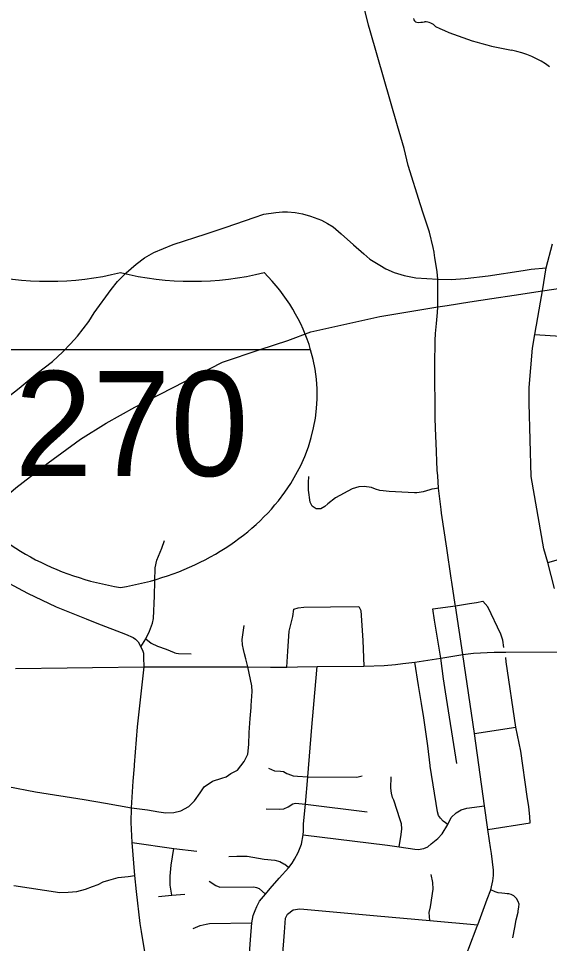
# Model space of a CAD drawing. Extents: x 1755200 to 1902939, y 644115 to 788070.
# Drawn here: x 1792552 to 1797614, y 762548 to 771361 of the extents above; entities that cross this region are included whole.
import ezdxf

# ---------------------------------------------------------------- set-up
doc = ezdxf.new("R2010")
doc.units = 0
for name, color, linetype in [('GM_X_City_Street', 7, 'Continuous'), ('GM_X_County_Road', 7, 'Continuous'), ('GM_X_Interstate_Route', 7, 'Continuous'), ('GM_X_Interstate_Shield', 7, 'Continuous'), ('GM_X_State_Route', 7, 'Continuous'), ('GM_X_State_Shield', 7, 'Continuous'), ('GM_X_US_Route', 7, 'Continuous')]:
    doc.layers.add(name, color=color, linetype=linetype)

msp = doc.modelspace()

# ---------------------------------------------------------------- linework, layer by layer
at = {"layer": 'GM_X_City_Street'}
for points in [[(1792439.4, 767746.5), (1792558.1, 767838.4), (1792731, 767982.1), (1792875.5, 768093.2), (1792974.1, 768185.9), (1793048.4, 768261.1), (1793114.4, 768335.5), (1793221.3, 768473.3), (1793273.2, 768557.7), (1793435.8, 768778.4), (1793496.4, 768854.2), (1793578.9, 768938.6), (1793674.1, 769021.3), (1793754.3, 769079.8), (1793842.9, 769132.4), (1794027.1, 769208.4), (1794340.8, 769310.3), (1794532.1, 769373.4), (1794797.7, 769466.6), (1794892.1, 769495.8), (1795004.9, 769514.2), (1795067.6, 769519.2), (1795116, 769518.4), (1795188.7, 769511.7), (1795260.5, 769500), (1795334, 769477.4), (1795440.1, 769439.8), (1795496.9, 769407.3), (1795552.1, 769374.7), (1795628.1, 769310.8), (1795746.7, 769205.6), (1795843.9, 769119.8), (1795901.4, 769068.7), (1795996.4, 769009.6), (1796053.7, 768976.4), (1796132.6, 768942.1), (1796227.7, 768912.7), (1796340, 768891.7), (1796548.3, 768877.5)], [(1796548.3, 768877.5), (1796674.9, 768875.6), (1796810, 768884.1), (1797028.2, 768910.6), (1797363.7, 768961.2)], [(1797363.7, 768961.2), (1797439.4, 768972.6), (1797581.2, 768985)], [(1797474.8, 768350.1), (1797914.6, 768321.4)], [(1796555.4, 766885.4), (1796518, 766879.3), (1796493.3, 766876.1), (1796471.4, 766871.6), (1796408.7, 766852.7), (1796370.4, 766845.3), (1796348, 766843), (1796327.6, 766843.3), (1796084.8, 766855.5), (1796028.8, 766859.3), (1795996.4, 766864.2), (1795955, 766877.9), (1795915.6, 766892.4), (1795846.4, 766902.9), (1795795.4, 766899.1), (1795734, 766878.6), (1795573.2, 766795.3), (1795500.6, 766737.1), (1795472.9, 766711.7), (1795434.5, 766689.5), (1795390.1, 766690.1), (1795352.2, 766713.3), (1795331.6, 766752.6), (1795315.5, 766868.7), (1795315.8, 766939.1), (1795319.4, 766999)], [(1791773.8, 766331.9), (1791884.6, 766272.7), (1792325.1, 766050.1), (1792637, 765885.5), (1792910.6, 765757.2), (1793195.5, 765642)], [(1793719.1, 765375.7), (1793764.7, 765451.9), (1793801.5, 765524.9), (1793829.8, 765599.2), (1793838.6, 765645), (1793847.3, 765861.2), (1793851.7, 765998.8), (1793856, 766127.6), (1793871.3, 766199.7), (1793917.2, 766315.4), (1793943.4, 766387.5)], [(1797597.8, 766178.5), (1797698, 766207.9), (1797761.6, 766227.4), (1797909.8, 766240.5), (1798308.6, 766215.3), (1798448.2, 766179.3), (1798495.1, 766150), (1798626.6, 766003.3), (1798672.9, 765774.4), (1798672.1, 765731.3), (1798658.1, 765414), (1798653.2, 765291.5)], [(1796501.3, 765735.7), (1796716.8, 765765.1), (1796850.1, 765788.7), (1796917.1, 765796), (1796979.1, 765809)], [(1797179.3, 765368.4), (1797167.6, 765437.7), (1797148.9, 765495.7), (1797025, 765754.1), (1796979.1, 765809)], [(1795110.1, 765181.2), (1795120.1, 765332.9), (1795132.5, 765523.3), (1795165.6, 765664.1), (1795178.1, 765734.4), (1795219.4, 765746.8), (1795273.2, 765751), (1795525.7, 765755.1), (1795794.7, 765759.3), (1795816.4, 765721.2), (1795833, 765433.6), (1795845.3, 765191.6)], [(1796622.3, 764946.1), (1796603.1, 765068.7), (1796577.1, 765266.3), (1796517.8, 765628.1), (1796501.3, 765735.7)], [(1793195.5, 765642), (1793299, 765600.2), (1793572.2, 765496), (1793643.7, 765462.2), (1793666.2, 765447.4), (1793691.7, 765421.9), (1793719.1, 765375.7)], [(1794736.8, 765183.8), (1794720.3, 765259.3), (1794707.3, 765307.1), (1794696, 765348.8), (1794688.2, 765393.9), (1794683.8, 765443.4), (1794703.2, 765576.6)], [(1793764.7, 765451.9), (1793816, 765410.1), (1793876.6, 765382.1), (1793958.6, 765352.3), (1794036.8, 765320.6), (1794042.7, 765318.1)], [(1793748.7, 765183.8), (1793747.3, 765272.7), (1793745.9, 765310.2), (1793735.7, 765339.9), (1793719.1, 765375.7)], [(1794042.7, 765318.1), (1794054.5, 765313.1), (1794076.9, 765311.3), (1794197, 765308.5)], [(1797042.9, 763526.9), (1797026.6, 763633.6), (1796995.1, 763860.1), (1796897.7, 764549.7), (1796787.2, 765300.1)], [(1797429.2, 763696.1), (1797427.4, 763759.4), (1797416.6, 763849.9), (1797402.1, 763947.5), (1797340.7, 764381.5), (1797293.7, 764609.4), (1797201.5, 765231.5), (1797197.1, 765274.3)], [(1793658.2, 764238), (1793659.1, 764248.7), (1793685.2, 764612.9), (1793748.7, 765183.8)], [(1794770.3, 764816.3), (1794779.3, 764949.5), (1794775.9, 765002.4), (1794736.8, 765183.8)], [(1795348.8, 764607.9), (1795385, 765043.1), (1795398.2, 765186.4)], [(1796393.4, 764833.3), (1796366.3, 765005.1), (1796330.5, 765228.9)], [(1796729.6, 764262.2), (1796622.3, 764946.1)], [(1793630.2, 763841.2), (1793781.2, 763820.7), (1793890.5, 763803.6), (1793954.9, 763792.7), (1794032.7, 763795.1), (1794098.3, 763810.9), (1794174.8, 763853.5), (1794230.7, 763908.2), (1794284.2, 763983.3), (1794321.4, 764041.3), (1794400.1, 764095.1), (1794491.1, 764124), (1794531.9, 764137), (1794576.3, 764166.5), (1794640.1, 764198.5), (1794702.2, 764281.3), (1794739.4, 764351.7), (1794747.7, 764442.8), (1794751.8, 764558.7), (1794760.1, 764691.2), (1794768.9, 764795.8), (1794770.3, 764816.3)], [(1796477.2, 764238.3), (1796476.6, 764242.3), (1796454, 764432.1), (1796411, 764721.7), (1796396.6, 764812.8), (1796393.4, 764833.3)], [(1794754.9, 762453.6), (1794763.2, 762582), (1794775.6, 762745.5), (1794790.1, 762815.9), (1794806.6, 762863.5), (1794823.2, 762900.7), (1794850.1, 762950.4), (1794907, 763018.9), (1794949.4, 763070.5), (1795036.3, 763169.8), (1795129.4, 763273.3), (1795160.5, 763312.6), (1795183.2, 763349.9), (1795216.3, 763414.1), (1795249.4, 763494.8), (1795263.9, 763581.7), (1795268.1, 763619), (1795270.1, 763687.3), (1795286.7, 763875.6), (1795309.4, 764134.4), (1795348.8, 764607.9)], [(1796897.7, 764549.7), (1797293.7, 764609.4)], [(1794264.2, 760250.4), (1794222.3, 760639.4), (1794156.9, 761184.7), (1794125.6, 761334.1), (1794098.3, 761406.4), (1794016.1, 761625.6), (1793916.4, 761923.3), (1793861.5, 762072.2), (1793810.9, 762252.9), (1793754.5, 762488.4), (1793725.6, 762661.9), (1793711.2, 762739.9), (1793676.5, 763042), (1793660.6, 763196.6), (1793634.6, 763508.8), (1793627.4, 763701), (1793630.2, 763841.2), (1793646.2, 764095.6), (1793658.2, 764238)], [(1794934.9, 764219.3), (1794990.8, 764192.3), (1795048.7, 764190.3), (1795077.7, 764186.1), (1795108.7, 764167.5), (1795117.8, 764164.4)], [(1796642.9, 763681.7), (1796599.5, 763714.2), (1796574.2, 763741.4), (1796556.1, 763766.7), (1796545.3, 763802.8), (1796477.2, 764238.3)], [(1791381.5, 763758.9), (1791417.9, 763840.5), (1791448.1, 763883.8), (1791515, 763972.3), (1791605.5, 764045.6), (1791687.6, 764089.2), (1791754.4, 764118.9), (1791838.5, 764129.7), (1791911.8, 764138.4), (1792026.1, 764129.7), (1792123.2, 764110.3), (1792315.1, 764067.2), (1792451.7, 764044.2), (1792714.1, 763993.2), (1793177.5, 763920.3), (1793381.6, 763883.8), (1793630.2, 763841.2)], [(1795117.8, 764164.4), (1795168.8, 764146.8), (1795212.3, 764143)], [(1795212.3, 764143), (1795309.4, 764134.4)], [(1795309.4, 764134.4), (1795777.1, 764132.3), (1795826.7, 764146.8)], [(1796180.1, 763468.3), (1796200, 763587.6), (1796205.4, 763641.9), (1796201.8, 763688.9), (1796190.9, 763725.1), (1796131.2, 763913.7), (1796118.5, 763937.7), (1796108.2, 763979.1), (1796102, 764026.8), (1796104, 764134.4)], [(1794912.2, 763832.2), (1795044.6, 763828), (1795081.8, 763830.1), (1795121.1, 763850.8), (1795166.7, 763879.8), (1795193.6, 763886), (1795286.7, 763875.6)], [(1795263.9, 763581.7), (1796068, 763484.6), (1796180.1, 763468.3), (1796328.3, 763446.6), (1796362.7, 763444.8), (1796415.1, 763452), (1796453.1, 763470.1), (1796485.6, 763497.2), (1796550.7, 763549.7), (1796590.4, 763591.3), (1796642.9, 763681.7), (1796677.2, 763748.6), (1796722.4, 763792), (1796773, 763822.7), (1796825.4, 763837.2), (1796995.1, 763860.1)], [(1795286.7, 763875.6), (1795874.3, 763801.1)], [(1797026.6, 763633.6), (1797429.2, 763696.1)], [(1793634.6, 763508.8), (1794032, 763453.7), (1794252.5, 763427.7)], [(1796942.7, 762762), (1797020.3, 762971), (1797053.7, 763058.7), (1797074.5, 763146.4), (1797079.9, 763194.3), (1797080.8, 763245.8), (1797061.8, 763404.9), (1797052.5, 763463.6), (1797042.9, 763526.9)], [(1794012.8, 763006.9), (1793997.9, 763103.1), (1793996.4, 763190.8), (1794007, 763293.8), (1794032, 763453.7)], [(1794558.4, 763376.8), (1794632.8, 763378.9), (1794732.1, 763378.9), (1794893.6, 763349.9), (1794994.9, 763341.6), (1795042.5, 763329.2), (1795081.8, 763306.4), (1795092, 763305.2), (1795129.4, 763273.3)], [(1792508.4, 763099.2), (1792945.6, 763032.6), (1793026.6, 763035.5), (1793108.4, 763042.7), (1793190.9, 763065.9), (1793258.9, 763090.5), (1793311, 763110.8), (1793358.8, 763135.4), (1793413.8, 763152.8), (1793500.7, 763175.9), (1793596.2, 763187.5), (1793660.6, 763196.6)], [(1794368, 763142.9), (1794432.1, 763101.5), (1794471.9, 763084.5), (1794795.7, 763087.3), (1794821.6, 763081.3), (1794847.4, 763070.5), (1794907, 763018.9)], [(1796472.5, 762767.5), (1796467.1, 762841.7), (1796477.9, 762898.6), (1796505.5, 763066.8), (1796501.9, 763130.1), (1796485.6, 763206.1)], [(1797313.7, 762847.4), (1797315.8, 762857.1), (1797322.2, 762898.6), (1797323, 762922.2), (1797314, 762946.6), (1797297.8, 762978.2), (1797275.1, 763000.8), (1797247.1, 763013.5), (1797225.4, 763020.7), (1797210.1, 763022.5), (1797187.5, 763024.3), (1797157.6, 763026.1), (1797124.2, 763029.8), (1797096.2, 763040.6), (1797053.7, 763058.7)], [(1793888.1, 762995.3), (1794012.8, 763006.9), (1794136.5, 763018.4)], [(1795168.8, 762867.6), (1795232.9, 762878), (1795272.5, 762874.3)], [(1795272.5, 762874.3), (1795970.4, 762810.1), (1796472.5, 762767.5), (1796929, 762725)], [(1795112.9, 762025.1), (1795081.9, 762043.8), (1795048.7, 762091.4), (1795042.5, 762132.8), (1795046.7, 762194.9), (1795067.4, 762412.2), (1795088, 762656.5), (1795098.4, 762789), (1795117, 762828.3), (1795168.8, 762867.6)], [(1797282.8, 762700.3), (1797297.3, 762773.9), (1797313.7, 762847.4)], [(1794216.9, 762691.7), (1794283.2, 762718.6), (1794341.1, 762733.1), (1794372.1, 762737.2), (1794775.6, 762745.5)], [(1796924.2, 762712.6), (1796929, 762725), (1796942.7, 762762)], [(1797263.4, 762602.1), (1797282.8, 762700.3)]]:
    msp.add_lwpolyline(points, dxfattribs=at)
at = {"layer": 'GM_X_County_Road'}
msp.add_lwpolyline([(1796719.1, 762170.5), (1796758.4, 762273.4), (1796844.9, 762504.4), (1796924.2, 762712.6)], dxfattribs=at)
at = {"layer": 'GM_X_Interstate_Route'}
for points in [[(1797275.6, 768724.6), (1797548, 768766.1), (1797871.3, 768814.8), (1798496.4, 768890), (1799689.3, 768938.7), (1800384, 768911.2), (1800996.6, 768863.1), (1801597.8, 768823.7), (1801674.2, 768816), (1802189.5, 768743.8), (1802290.2, 768735.9), (1802912.1, 768690.8), (1803149.2, 768673.9), (1803186.7, 768671.2), (1803233.1, 768671.3)], [(1796639.2, 768628), (1796854.4, 768661.2), (1797062.3, 768692.1), (1797275.6, 768724.6)], [(1790996.1, 765159.6), (1790996.1, 765159.6), (1791136, 765337.7), (1791293.1, 765545), (1791424, 765726.6), (1791562.5, 765901.9), (1791639, 765998.7), (1791764.6, 766151.8), (1791884.6, 766272.7), (1792103.3, 766496), (1792406.5, 766783.2), (1792527.8, 766888.3), (1792835, 767126.9), (1793142.2, 767352.6), (1793388.8, 767507.1), (1793660.5, 767656.6), (1794496.3, 768087.9), (1794857.1, 768208.4), (1795120.2, 768293.3), (1795337.7, 768375.3), (1795996.4, 768522.2), (1796550.4, 768614.3), (1796639.2, 768628)]]:
    msp.add_lwpolyline(points, dxfattribs=at)
at = {"layer": 'GM_X_Interstate_Shield'}
msp.add_line((1795336.9, 768205.3), (1791710.9, 768205.3), dxfattribs=at)
msp.add_line((1795336.9, 768205.3), (1791710.9, 768205.3), dxfattribs=at)
for centre, start_param, end_param in [((1792839, 770732.9), 4.415841, 5.008937), ((1794208.8, 770732.9), 4.415841, 5.008937), ((1793055.2, 767776.8), 0.230566, 0.669003), ((1793992.7, 767776.8), 2.911027, 4.511031), ((1793055.2, 767776.8), 4.913747, 6.513751)]:
    msp.add_ellipse(centre, major_axis=(2343.8, 0), ratio=0.8, start_param=start_param, end_param=end_param, dxfattribs=at)
at = {"layer": 'GM_X_State_Route'}
for points in [[(1795904.8, 771243.4), (1795889.6, 771296.3), (1795765.4, 771801.3)], [(1796165.3, 770339.2), (1795904.8, 771243.4)], [(1796384.4, 769586.5), (1796267.3, 769959.2), (1796227.7, 770122.9), (1796165.3, 770339.2)], [(1796512.8, 769134.4), (1796504.6, 769178.1), (1796470.3, 769324.6), (1796409.6, 769506.4), (1796384.4, 769586.5)], [(1796521.9, 769082.9), (1796518.8, 769102), (1796512.8, 769134.4)], [(1797528.9, 768657.4), (1797548, 768766.1), (1797581.2, 768985), (1797643.1, 769213.7)], [(1796549.2, 768771.1), (1796548.3, 768877.5), (1796543.6, 768948.3), (1796521.9, 769082.9)], [(1796550.4, 768614.3), (1796549.2, 768771.1)], [(1796545.3, 768560.8), (1796550.4, 768614.3)], [(1797490.5, 768440.1), (1797528.9, 768657.4)], [(1796535.3, 768453.7), (1796545.3, 768560.8)], [(1796524.9, 768292.9), (1796526.6, 768361.3), (1796535.3, 768453.7)], [(1797662, 765931.5), (1797597.8, 766178.5), (1797559.5, 766307.2), (1797438.8, 766996.6), (1797419.1, 767697.6), (1797419.4, 767844), (1797452.4, 768221.2), (1797474.8, 768350.1), (1797487.4, 768422.5), (1797490.5, 768440.1)], [(1796530, 767379.2), (1796522.6, 767550), (1796519.2, 768058.4), (1796524.9, 768292.9)], [(1796547.8, 767003.3), (1796544.2, 767058.4), (1796532.6, 767318.6), (1796530, 767379.2)], [(1796580, 766682.5), (1796555.4, 766885.4), (1796547.8, 767003.3)], [(1796681.6, 765991), (1796675.5, 766029.9), (1796634.5, 766313.2), (1796584.2, 766648), (1796580, 766682.5)], [(1796714.7, 765778.5), (1796681.6, 765991)], [(1796787.2, 765300.1), (1796716.8, 765765.1), (1796714.7, 765778.5)]]:
    msp.add_lwpolyline(points, dxfattribs=at)
at = {"layer": 'GM_X_State_Shield'}
for centre, major_axis, start_param, end_param in [((1796358.6, 771356.6), (40.7, 0), 3.00124, 4.508301), ((1796364.7, 771572.8), (310.4, 0), 4.665946, 4.897461), ((1796428.3, 771239.3), (111.9, 0), 0.519207, 1.627899), ((1797841.5, 773138), (2665.4, 0), 4.195997, 4.488961), ((1797046.8, 770411.8), (833.9, 0), 0.823519, 1.323587)]:
    msp.add_ellipse(centre, major_axis=major_axis, ratio=0.8, start_param=start_param, end_param=end_param, dxfattribs=at)
at = {"layer": 'GM_X_US_Route'}
for points in [[(1796215.9, 765214.9), (1796330.5, 765228.9), (1796577.1, 765266.3), (1796787.2, 765300.1)], [(1796787.2, 765300.1), (1796887.8, 765313.2), (1797087.3, 765324.6), (1797198.1, 765323.2), (1797708.4, 765327.8), (1797774.3, 765328.3), (1797781.8, 765328.6), (1797890.1, 765326.5)], [(1792522.8, 765167.1), (1793014.9, 765175.1), (1793258.3, 765178)], [(1793258.3, 765178), (1793748.7, 765183.8)], [(1793748.7, 765183.8), (1794011.3, 765184.5)], [(1794011.3, 765184.5), (1794439.9, 765185.5), (1794641.5, 765184.4)], [(1794641.5, 765184.4), (1794736.8, 765183.8), (1794952.9, 765180.4), (1795061.6, 765180.9)], [(1795061.6, 765180.9), (1795110.1, 765181.2), (1795211.6, 765183.8), (1795398.2, 765186.4), (1795845.3, 765191.6), (1796037.8, 765197.7), (1796146.5, 765206.4), (1796215.9, 765214.9)]]:
    msp.add_lwpolyline(points, dxfattribs=at)

# ---------------------------------------------------------------- texts
at = {"layer": 'GM_X_Interstate_Shield'}
msp.add_text('270', height=1000, dxfattribs=at).set_placement((1792514, 767002.2))

doc.saveas('drawing.dxf')
